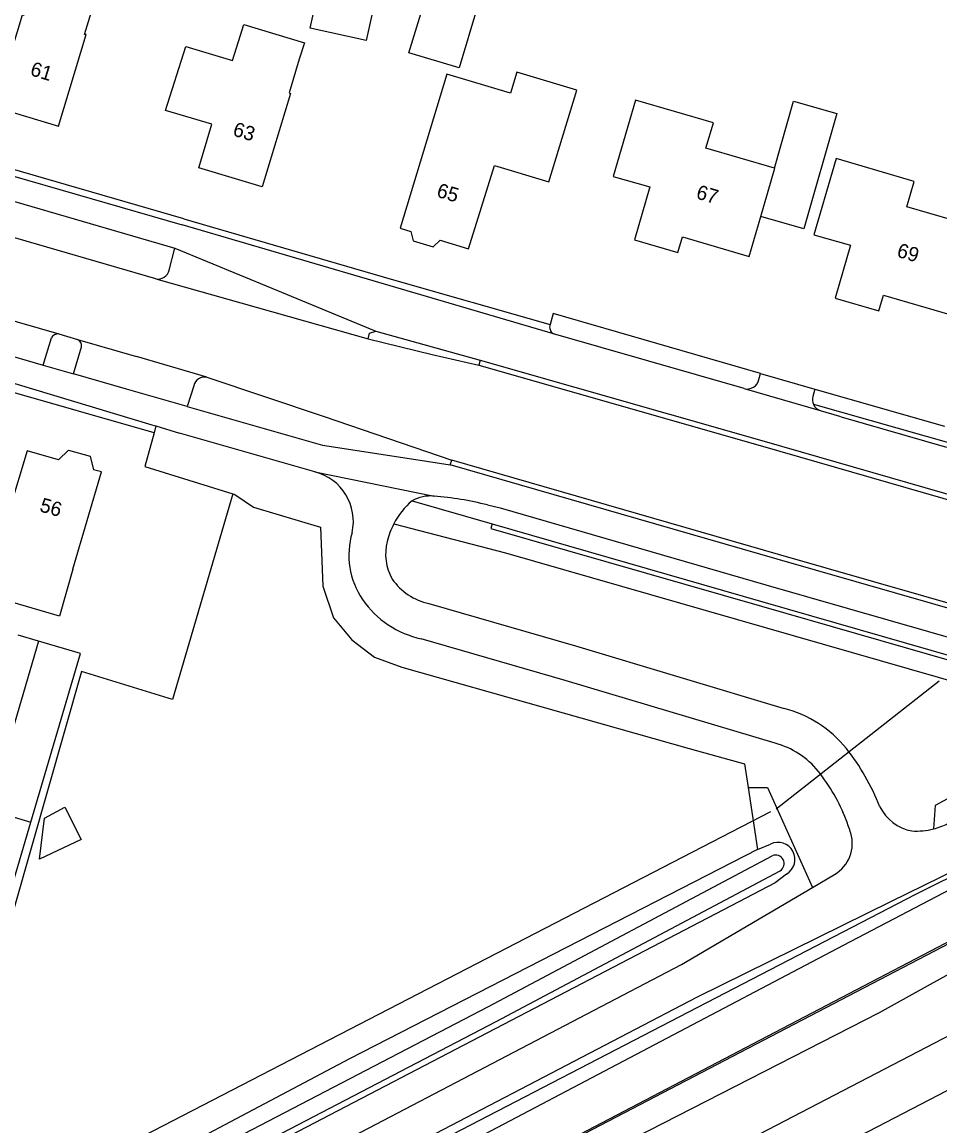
# Model space of a CAD drawing. Extents: x 194485 to 197793, y 468269 to 470822.
# Drawn here: x 196408.9 to 196485.7, y 469490.5 to 469582.9 of the extents above; entities that cross this region are included whole.
import ezdxf

# ---------------------------------------------------------------- set-up
doc = ezdxf.new("R2010")
doc.units = 0
for name, color, linetype in [('BGT begrenzing kruinlijn', 7, 'Continuous'), ('BGT grensvlak begroeid terreindeel', 7, 'Continuous'), ('BGT grensvlak begroeid terreindeel LR', 7, 'Continuous'), ('BGT grensvlak gebouwinstallatie plus 1', 7, 'Continuous'), ('BGT grensvlak onbegroeid terreindeel', 7, 'Continuous'), ('BGT grensvlak ondersteunend wegdeel', 7, 'Continuous'), ('BGT grensvlak pand op maaiveld', 7, 'Continuous'), ('BGT grensvlak scheiding', 7, 'Continuous'), ('BGT grensvlak vegetatieobject', 7, 'Continuous'), ('BGT grensvlak waterdeel', 7, 'Continuous'), ('BGT grensvlak wegdeel', 7, 'Continuous'), ('BGT lijnelement kunstwerkdeel uitbreiding populatie duiker', 7, 'Continuous'), ('BGT lijnelement scheiding geluidsscherm', 7, 'Continuous'), ('BGT lijnelement scheiding hek', 7, 'Continuous'), ('BGT lijnelement spoor trein', 7, 'Continuous'), ('BGT tekst huisnummerreeks', 7, 'Continuous')]:
    doc.layers.add(name, color=color, linetype=linetype)

msp = doc.modelspace()

# ---------------------------------------------------------------- linework, layer by layer
at = {"layer": 'BGT begrenzing kruinlijn'}
for p, q in [((196491.959, 469513.148), (196477.625, 469505.625)), ((196477.625, 469505.625), (196429.259, 469480.183))]:
    msp.add_line(p, q, dxfattribs=at)
msp.add_lwpolyline([(196513.683, 469516.929), (196512.687, 469517.121), (196509.448, 469517.822), (196509.009, 469517.751), (196491.059, 469508.365), (196470.658, 469497.712), (196455.634, 469489.849), (196438.359, 469480.859), (196422.81, 469472.81), (196400.88, 469461.31)], dxfattribs=at)
at = {"layer": 'BGT grensvlak begroeid terreindeel'}
for p, q in [((196469.657, 469518.84), (196470.451, 469513.656)), ((196470.451, 469513.656), (196471.535, 469514.117))]:
    msp.add_line(p, q, dxfattribs=at)
for points in [[(196426.567, 469543.429), (196426.741, 469543.375), (196428.291, 469542.299), (196433.891, 469540.622), (196434.101, 469535.69), (196434.98, 469533.05), (196436.516, 469531.205), (196438.416, 469529.752), (196440.706, 469528.914), (196464.725, 469522.123), (196469.355, 469520.815), (196469.657, 469518.84)], [(196470.451, 469513.656), (196436.321, 469496.135), (196391.857, 469472.606), (196374.476, 469463.409)], [(196472.884, 469511.608), (196471.921, 469510.872), (196468.249, 469508.957), (196377.453, 469461.597)]]:
    msp.add_lwpolyline(points, dxfattribs=at)
msp.add_arc((196472.155, 469512.833), 1.426, 300.745, 115.78568, dxfattribs=at)
at = {"layer": 'BGT grensvlak begroeid terreindeel LR'}
for points in [[(196506.25, 469520.56), (196506.247, 469520.559), (196503.8, 469519.072), (196501.376, 469517.8), (196501.356, 469517.789), (196497.977, 469516.996), (196483.657, 469509.899), (196425.132, 469479.549), (196392.647, 469462.346), (196346.77, 469438.444), (196317.097, 469422.889), (196296.522, 469412.31), (196294.606, 469411.294), (196279.594, 469403.334), (196248.752, 469387.61), (196221.84, 469373.731)], [(196469.657, 469518.84), (196471.29, 469518.84), (196475.049, 469510.487)]]:
    msp.add_lwpolyline(points, dxfattribs=at)
at = {"layer": 'BGT grensvlak gebouwinstallatie plus 1'}
msp.add_line((196410.314, 469531.089), (196408.611, 469531.589), dxfattribs=at)
for points in [[(196471.863, 469570.683), (196473.467, 469576.293), (196477.086, 469575.258), (196474.325, 469565.603), (196470.719, 469566.634)], [(196404.612, 469517.433), (196402.91, 469511.628), (196407.973, 469510.144), (196409.675, 469515.949)], [(196412.517, 469517.207), (196413.889, 469514.486), (196410.392, 469512.852), (196410.826, 469516.292), (196412.517, 469517.207)]]:
    msp.add_lwpolyline(points, dxfattribs=at)
at = {"layer": 'BGT grensvlak onbegroeid terreindeel'}
msp.add_line((196475.24, 469552.187), (196486.097, 469549.098), dxfattribs=at)
for points in [[(196419.982, 469548.542), (196407.138, 469552.198), (196393.691, 469556.07), (196379.149, 469560.343), (196355.019, 469567.375), (196348.206, 469569.435), (196339.408, 469572.051), (196324.037, 469576.567), (196323.092, 469576.771)], [(196419.982, 469548.542), (196419.2, 469545.708), (196426.567, 469543.429)], [(196426.567, 469543.429), (196421.515, 469526.216), (196413.912, 469528.555), (196404.036, 469494.004), (196400.961, 469483.341), (196375.168, 469471.342), (196375.882, 469475.862), (196380.169, 469502.98)]]:
    msp.add_lwpolyline(points, dxfattribs=at)
at = {"layer": 'BGT grensvlak ondersteunend wegdeel'}
msp.add_line((196420.118, 469549.108), (196419.982, 469548.542), dxfattribs=at)
at = {"layer": 'BGT grensvlak pand op maaiveld'}
for p, q in [((196426.548, 469579.695), (196427.042, 469581.285)), ((196424.8, 469574.36), (196420.944, 469575.5)), ((196410.314, 469531.089), (196406.175, 469516.975)), ((196406.175, 469516.975), (196409.675, 469515.949))]:
    msp.add_line(p, q, dxfattribs=at)
for points in [[(196439.844, 469590.949), (196437.722, 469581.367), (196433.034, 469582.405), (196434.087, 469587.159), (196432.836, 469587.436), (196433.906, 469592.264), (196435.753, 469591.855)], [(196409.994, 469586.337), (196409.077, 469583.443), (196408.952, 469583.48), (196406.611, 469575.814), (196411.985, 469574.179), (196414.313, 469581.858), (196414.163, 469581.87), (196415.055, 469584.789)], [(196447.023, 469584.197), (196445.495, 469579.07), (196441.288, 469580.323), (196442.835, 469585.445), (196447.023, 469584.197)], [(196427.042, 469581.285), (196427.482, 469582.701), (196432.553, 469581.153), (196432.128, 469579.8)], [(196420.944, 469575.5), (196422.649, 469580.853), (196426.548, 469579.695)], [(196432.128, 469579.8), (196431.274, 469576.994), (196431.399, 469576.931), (196429.008, 469569.115), (196423.722, 469570.712), (196424.8, 469574.36)], [(196440.558, 469565.65), (196441.467, 469565.377), (196441.656, 469564.59), (196443.314, 469564.092), (196443.905, 469564.646), (196446.284, 469563.933), (196448.445, 469570.907), (196452.985, 469569.544), (196455.335, 469577.203), (196450.317, 469578.713), (196449.78, 469576.942), (196444.466, 469578.541), (196440.558, 469565.65)], [(196471.863, 469570.683), (196466.133, 469572.36), (196466.759, 469574.458), (196460.244, 469576.371), (196458.377, 469569.984)], [(196488.641, 469565.561), (196488.704, 469565.777), (196482.943, 469567.453), (196483.564, 469569.564), (196477.028, 469571.477), (196475.162, 469565.088), (196478.233, 469564.226), (196476.947, 469559.799), (196480.604, 469558.75), (196480.976, 469560.047), (196486.543, 469558.422), (196487.337, 469561.124)], [(196458.377, 469569.984), (196461.446, 469569.112), (196460.148, 469564.678), (196463.796, 469563.624), (196464.183, 469564.928), (196469.748, 469563.295), (196470.719, 469566.634)], [(196470.719, 469566.634), (196471.894, 469570.674), (196471.863, 469570.683)], [(196411.996, 469546.28), (196409.361, 469547.034), (196407.896, 469542.115), (196407.29, 469542.288), (196406.441, 469539.422)], [(196411.996, 469546.28), (196412.834, 469547.09), (196414.638, 469546.575), (196414.92, 469545.444)], [(196413.172, 469537.114), (196415.573, 469545.257), (196414.92, 469545.444)], [(196413.172, 469537.114), (196412.059, 469533.184), (196405.388, 469535.15), (196405.13, 469534.247)], [(196409.675, 469515.949), (196413.814, 469530.063), (196410.314, 469531.089)]]:
    msp.add_lwpolyline(points, dxfattribs=at)
at = {"layer": 'BGT grensvlak scheiding'}
for p, q in [((196447.25, 469554.621), (196447.135, 469554.204)), ((196475.125, 469550.919), (196486.817, 469547.616)), ((196444.744, 469545.844), (196444.874, 469546.236))]:
    msp.add_line(p, q, dxfattribs=at)
for points in [[(196447.135, 469554.204), (196470.879, 469547.41), (196493.405, 469540.923), (196519.187, 469533.497)], [(196447.25, 469554.621), (196470.994, 469547.827), (196493.52, 469541.34), (196519.302, 469533.914), (196552.453, 469524.353)], [(196475.694, 469550.384), (196477.301, 469549.919), (196477.445, 469549.877), (196486.269, 469547.321)], [(196540.728, 469518.21), (196508.336, 469527.542), (196472.081, 469537.964), (196444.744, 469545.844)], [(196508.466, 469527.934), (196472.211, 469538.356), (196444.874, 469546.236)], [(196448.26, 469540.918), (196448.139, 469540.518), (196470.786, 469534.01), (196502.556, 469524.865)], [(196448.26, 469540.918), (196470.897, 469534.394), (196503.072, 469525.133)]]:
    msp.add_lwpolyline(points, dxfattribs=at)
msp.add_arc((196476.013, 469551.293), 0.963, 202.85086, 250.67711, dxfattribs=at)
at = {"layer": 'BGT grensvlak vegetatieobject'}
msp.add_lwpolyline([(196440.03, 469540.908), (196449.361, 469538.479), (196492.828, 469525.999), (196493.114, 469524.237), (196489.733, 469523.189), (196489.067, 469519.378), (196485.306, 469517.33), (196485.174, 469515.384)], dxfattribs=at)
at = {"layer": 'BGT grensvlak waterdeel'}
for points in [[(196376.926, 469463.761), (196398.845, 469474.959), (196447.939, 469500.534), (196471.67, 469513.14)], [(196377.575, 469462.49), (196399.499, 469473.69), (196448.604, 469499.27), (196472.34, 469511.879)]]:
    msp.add_lwpolyline(points, dxfattribs=at)
msp.add_arc((196471.953, 469512.482), 0.716, 302.7062, 113.25939, dxfattribs=at)
at = {"layer": 'BGT grensvlak wegdeel'}
for p, q in [((196422.477, 469566.425), (196391.033, 469575.538)), ((196390.881, 469575.038), (196422.32, 469565.926)), ((196404.534, 469568.999), (196421.723, 469563.971)), ((196420.122, 469561.421), (196404.35, 469566)), ((196421.24, 469562.149), (196421.723, 469563.971)), ((196402.466, 469559.584), (196412.007, 469556.805)), ((196438.531, 469557.029), (196447.25, 469554.621)), ((196402.395, 469556.618), (196410.711, 469554.202)), ((196410.711, 469554.202), (196411.389, 469556.468)), ((196412.007, 469556.805), (196413.583, 469556.346)), ((196413.583, 469556.346), (196418.52, 469554.908)), ((196469.338, 469552.226), (196453.375, 469556.827)), ((196413.247, 469553.465), (196413.922, 469555.723)), ((196410.711, 469554.202), (196413.247, 469553.465)), ((196424.401, 469553.179), (196418.52, 469554.908)), ((196470.558, 469552.979), (196470.695, 469553.5)), ((196470.695, 469553.5), (196475.24, 469552.187)), ((196423.293, 469552.471), (196422.76, 469550.735)), ((196469.338, 469552.226), (196475.694, 469550.384)), ((196475.24, 469552.187), (196475.087, 469551.565)), ((196420.118, 469549.108), (196422.12, 469548.505)), ((196433.438, 469545.255), (196422.12, 469548.505)), ((196433.438, 469545.255), (196443.399, 469543.231)), ((196441.559, 469542.839), (196448.26, 469540.918)), ((196475.049, 469510.487), (196476.897, 469511.573)), ((196464.086, 469504.045), (196475.049, 469510.487)), ((196385.902, 469463.149), (196464.086, 469504.045))]:
    msp.add_line(p, q, dxfattribs=at)
for points in [[(196322.356, 469577.61), (196329.008, 469575.692), (196400.069, 469555.144), (196419.793, 469549.206), (196420.118, 469549.108)], [(196422.477, 469566.425), (196439.81, 469561.391), (196453.097, 469557.602)], [(196453.375, 469556.827), (196438.302, 469561.243), (196422.32, 469565.926)], [(196421.723, 469563.971), (196429.821, 469560.647), (196438.531, 469557.029)], [(196420.122, 469561.421), (196428.52, 469559.035), (196437.886, 469556.382)], [(196470.695, 469553.5), (196453.353, 469558.509), (196453.097, 469557.602)], [(196437.886, 469556.382), (196437.996, 469556.857), (196438.531, 469557.029)], [(196437.886, 469556.382), (196443.231, 469555.077), (196447.135, 469554.204)], [(196422.76, 469550.735), (196417.677, 469552.177), (196413.247, 469553.465)], [(196424.401, 469553.179), (196434.213, 469549.897), (196444.874, 469546.236)], [(196422.76, 469550.735), (196434.078, 469547.485), (196440.774, 469546.468), (196442.754, 469546.158), (196444.744, 469545.844)], [(196447.864, 469542.493), (196448.927, 469542.24), (196471.146, 469535.811), (196504.955, 469526.111)], [(196442.964, 469534.246), (196455.221, 469530.698), (196472.681, 469525.468)], [(196471.918, 469522.546), (196454.354, 469527.805), (196442.33, 469531.293)], [(196465.423, 469501.337), (196481.592, 469509.319), (196499.813, 469518.221)], [(196513.683, 469516.929), (196513.346, 469516.759), (196502.673, 469511.743), (196489.705, 469505.028), (196480.626, 469499.988), (196460.146, 469489.514), (196434.235, 469476.02), (196433.106, 469475.884), (196432.871, 469475.968), (196432.697, 469476.183), (196432.672, 469476.223), (196425.468, 469472.409), (196425.493, 469472.379), (196425.578, 469472.175), (196425.257, 469471.384), (196409.469, 469463.049), (196382.356, 469448.946)], [(196381.987, 469457.741), (196402.353, 469468.418), (196465.423, 469501.337)]]:
    msp.add_lwpolyline(points, dxfattribs=at)
for centre, radius, start, end in [((196420.318, 469562.343), 0.942, 257.99673, 348.14462), ((196453.698, 469557.38), 0.641, 159.74992, 239.71688), ((196411.942, 469556.189), 0.62, 84.00534, 153.20258), ((196413.307, 469555.792), 0.619, 353.58833, 63.51654), ((196424.208, 469552.26), 0.939, 78.14553, 167.01074), ((196469.589, 469553.184), 0.99, 255.30337, 348.06349), ((196476.011, 469551.295), 0.962, 163.72057, 203.01235), ((196432.378, 469541.118), 4.271, 347.19534, 75.63279), ((196443.089, 469540.169), 3.077, 84.227, 119.82638), ((196441.396, 469517.239), 26.069, 75.63507, 85.5943), ((196445.883, 469537.844), 6.607, 130.88428, 152.37011), ((196445.901, 469537.842), 6.623, 152.4232, 166.08155), ((196442.895, 469538.297), 6.623, 163.55989, 214.25509), ((196443.595, 469538.398), 4.251, 165.88, 209.75269), ((196444.011, 469539.128), 4.993, 214.66937, 257.89866), ((196444.014, 469539.132), 8.018, 214.68917, 257.87684), ((196470.171, 469515.871), 9.92, 38.98893, 75.34596), ((196470.181, 469515.886), 6.883, 38.93934, 75.37903), ((196463.006, 469510.343), 18.968, 21.31511, 38.3492), ((196463.093, 469510.393), 15.849, 21.26461, 38.28273), ((196484.028, 469518.888), 3.735, 206.22132, 259.73222), ((196462.92, 469510.33), 16.033, 17.07987, 21.24992), ((196483.723, 469521.074), 5.872, 266.47627, 284.3059), ((196483.721, 469521.055), 5.854, 284.372, 296.93896), ((196475.376, 469514.16), 3.001, 300.44471, 17.02238)]:
    msp.add_arc(centre, radius, start, end, dxfattribs=at)
at = {"layer": 'BGT lijnelement kunstwerkdeel uitbreiding populatie duiker'}
for p, q in [((196472.013, 469517.07), (196485.631, 469527.778)), ((196348.065, 469452.981), (196471.559, 469516.836))]:
    msp.add_line(p, q, dxfattribs=at)
at = {"layer": 'BGT lijnelement scheiding geluidsscherm'}
msp.add_lwpolyline([(196042.672, 469274.532), (196079.864, 469293.737), (196127.163, 469318.3), (196229.314, 469371.645), (196281.977, 469398.768), (196384.691, 469452.702), (196509.237, 469517.685), (196513.346, 469516.759), (196516.873, 469518.537)], dxfattribs=at)
at = {"layer": 'BGT lijnelement scheiding hek'}
msp.add_lwpolyline([(196505.483, 469520.259), (196503.8, 469519.072), (196501.356, 469517.789), (196497.977, 469516.996), (196483.657, 469509.899), (196425.132, 469479.549), (196392.647, 469462.346), (196346.77, 469438.444), (196317.097, 469422.889), (196296.522, 469412.31)], dxfattribs=at)
at = {"layer": 'BGT lijnelement spoor trein'}
for points in [[(196038.411, 469265.15), (196046.503, 469269.193), (196063.51, 469277.835), (196167.83, 469332.093), (196203.889, 469350.951), (196284.969, 469393.042), (196353.793, 469429.07), (196524.887, 469518.101)], [(196040.183, 469261.523), (196042.783, 469262.815), (196058.714, 469270.883), (196097.758, 469291.079), (196126.825, 469306.275), (196232.895, 469361.323), (196461.601, 469480.658), (196530.549, 469516.49)]]:
    msp.add_lwpolyline(points, dxfattribs=at)

# ---------------------------------------------------------------- texts
at = {"layer": 'BGT tekst huisnummerreeks'}
for s, rotation, p in [('61', 343.1, (196409.543, 469578.475)), ('63', 343.2, (196426.493, 469573.427)), ('65', 343.3, (196443.537, 469568.307)), ('67', 343.6, (196465.241, 469568.162)), ('69', 343.7, (196482.029, 469563.282)), ('56', 344, (196410.342, 469541.97))]:
    msp.add_text(s, height=1.2, rotation=rotation, dxfattribs=at).set_placement(p)

doc.saveas('drawing.dxf')
